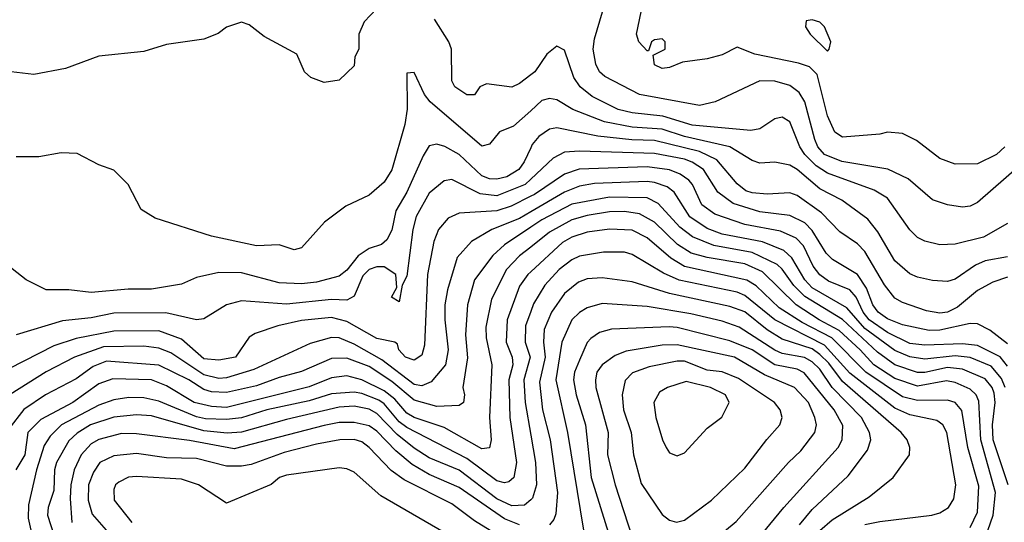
# Model space of a CAD drawing. Header units: inches. Extents: x 1793389 to 1900389, y 320802 to 470796.
# Tile 473 of 656: x 1848639 to 1851261, y 461371 to 462709. Entities that reach past the tile are written whole.
import ezdxf

# ---------------------------------------------------------------- set-up
doc = ezdxf.new("R2010")
doc.units = ezdxf.units.IN
doc.header["$MEASUREMENT"] = 0
doc.layers.add('B8446', color=7, linetype='Continuous')
doc.layers.add('B8456', color=7, linetype='Continuous')

msp = doc.modelspace()

# ---------------------------------------------------------------- linework, layer by layer
at = {"layer": 'B8446', "color": 2}
for points, elevation in [([(1849590, 462739), (1849556.9, 462703.1), (1849542, 462670), (1849542, 462630), (1849532, 462610), (1849530, 462586), (1849490, 462548), (1849450, 462542), (1849414.6, 462554.6), (1849398, 462570), (1849377.2, 462617.2), (1849290, 462664), (1849250, 462695.3), (1849230, 462702), (1849190, 462688.7), (1849167.7, 462672.3), (1849130, 462657.2), (1849030, 462642.7), (1848970, 462624.5), (1848850, 462611.8), (1848761.4, 462578.6), (1848676.8, 462563.2), (1848570, 462575.4)], 298), ([(1850000, 462561.9), (1849970, 462539.3), (1849950, 462529.2), (1849882, 462538), (1849864.7, 462530), (1849850, 462508.7), (1849830, 462508.7), (1849798, 462530), (1849790, 462546), (1849789, 462630), (1849782, 462650), (1849744, 462710)], 298), ([(1850000, 462466.2), (1849954.7, 462425.3), (1849917.3, 462410), (1849890, 462377.2), (1849870, 462372), (1849732, 462490), (1849717, 462510), (1849690, 462568), (1849670, 462566), (1849670.7, 462470.7), (1849664.9, 462430), (1849630, 462308.7), (1849610, 462276), (1849570, 462241.2), (1849507.9, 462212.1), (1849450.7, 462169.3), (1849390, 462101.2), (1849370, 462096), (1849330, 462109.3), (1849270, 462107), (1849150, 462132.7), (1849000.2, 462180.2), (1848963.1, 462203.1), (1848928, 462270), (1848890, 462308), (1848850, 462322), (1848792.5, 462352.5), (1848750, 462354), (1848690, 462344), (1848630, 462344)], 302), ([(1850000, 462367.4), (1849983.1, 462330), (1849968.5, 462310), (1849936.3, 462290), (1849910, 462283.9), (1849890, 462284.8), (1849870, 462292.8), (1849810, 462349.6), (1849771.1, 462371.1), (1849750, 462377), (1849730, 462372.7), (1849713.3, 462346.7), (1849670.3, 462250), (1849640.5, 462199.5), (1849630, 462148.7), (1849617.2, 462122.8), (1849602.8, 462110), (1849570, 462099.6), (1849540.2, 462079.8), (1849510, 462042), (1849490, 462025.6), (1849430, 462009.7), (1849390, 462005.4), (1849330, 462008.2), (1849230, 462035.1), (1849170, 462035.6), (1849110, 462022), (1849070, 462004.5), (1848990, 461991.5), (1848928.5, 461991.5), (1848830, 461982.9), (1848770, 461989.5), (1848709.5, 461989.5), (1848656.5, 462016.5), (1848590, 462068.7)], 306), ([(1850000, 462284), (1849984.9, 462270), (1849910, 462239.8), (1849865.3, 462245.3), (1849790, 462282.9), (1849770, 462279.5), (1849730, 462246.6), (1849695.4, 462184.6), (1849686, 462150), (1849670, 462026), (1849658, 462002), (1849650, 461958), (1849629.6, 461970), (1849644, 461996), (1849641.2, 462030), (1849610, 462051.2), (1849590, 462051), (1849570, 462043.5), (1849553.3, 462026.7), (1849530, 461972.3), (1849510, 461962), (1849470, 461963.9), (1849350, 461951), (1849230, 461960.7), (1849190.4, 461949.6), (1849130, 461912.7), (1849110.5, 461909.5), (1849028.5, 461928.5), (1848890, 461927.1), (1848830, 461915.1), (1848753.1, 461906.9), (1848630, 461869.6)], 310), ([(1850000, 462238.7), (1849948, 462212), (1849910, 462199.8), (1849810, 462193.6), (1849779.9, 462180.1), (1849754.9, 462150), (1849742, 462118), (1849725.2, 462030), (1849717.6, 461842.4), (1849710, 461815.3), (1849690, 461802.7), (1849666.6, 461810), (1849649.3, 461830), (1849645.2, 461845.2), (1849638, 461850), (1849590, 461859.7), (1849510, 461905.7), (1849470, 461916), (1849390, 461908.3), (1849326.5, 461893.5), (1849266.6, 461873.4), (1849250, 461864), (1849214, 461810), (1849170, 461802), (1849130, 461806.2), (1849070, 461858.3), (1849010, 461880.4), (1848890, 461879.8), (1848790, 461860.4), (1848730, 461840.4), (1848610, 461779.6)], 314), ([(1850000, 462196.9), (1849970, 462179.3), (1849896.3, 462150), (1849842, 462118), (1849804, 462076), (1849778.7, 461990), (1849771.7, 461950), (1849771.5, 461910), (1849780.2, 461830), (1849773.1, 461790), (1849735.3, 461744.7), (1849710, 461734.2), (1849690, 461737.8), (1849603.3, 461803.3), (1849530, 461845.3), (1849490, 461861.7), (1849470, 461862.6), (1849413.1, 461846.9), (1849262.9, 461777.1), (1849190, 461755.5), (1849170, 461753.6), (1849130, 461763.7), (1849041.5, 461821.5), (1849010, 461834.2), (1848970, 461839.3), (1848862.5, 461837.5), (1848784.9, 461810), (1848710, 461771.2), (1848590, 461696.2)], 318), ([(1850000, 462156.2), (1849930.2, 462109.8), (1849899.4, 462080.6), (1849850, 462016), (1849831.7, 461950), (1849826, 461870), (1849831.8, 461808.2), (1849819.1, 461730), (1849824, 461710), (1849821, 461690), (1849810, 461681.2), (1849750, 461678.7), (1849690, 461695.6), (1849630, 461745.8), (1849570, 461785.3), (1849510, 461807.6), (1849470, 461807.2), (1849390, 461772.1), (1849330, 461756.4), (1849270, 461734.2), (1849190, 461716.1), (1849150, 461718.4), (1849130, 461724.5), (1849089.6, 461750), (1849010, 461788.7), (1848870, 461799.3), (1848834.6, 461785.4), (1848790, 461752.8), (1848708, 461710), (1848650, 461671.3), (1848610, 461619.5)], 322), ([(1850000, 462103.4), (1849970, 462079.7), (1849936, 462044), (1849895.6, 461964.4), (1849880.2, 461890), (1849881.6, 461861.6), (1849896.5, 461790), (1849890.3, 461650), (1849894.4, 461590), (1849890, 461569.3), (1849870, 461566), (1849770, 461623.5), (1849690, 461649.8), (1849670, 461661.4), (1849638.1, 461698.1), (1849610, 461720.7), (1849550, 461749.8), (1849510, 461760.4), (1849470, 461755.1), (1849410, 461730.9), (1849190, 461676.5), (1849150, 461678.9), (1849103.7, 461690), (1849030, 461733.7), (1848990, 461749.8), (1848887.2, 461752.8), (1848850, 461738.9), (1848780.4, 461690), (1848695.3, 461644.7), (1848660.9, 461610), (1848652.9, 461550), (1848628.8, 461510)], 326), ([(1850000, 462037.2), (1849992.2, 462030), (1849970, 461999.3), (1849937.4, 461910), (1849934.3, 461850), (1849950.3, 461810), (1849952.6, 461790), (1849941.8, 461750), (1849944.4, 461650), (1849962.6, 461530), (1849954.9, 461490), (1849941.6, 461478.4), (1849930, 461475.6), (1849910, 461481.1), (1849830, 461540.3), (1849670, 461623.1), (1849650, 461638.4), (1849610, 461685.8), (1849595.5, 461695.5), (1849550, 461714), (1849530, 461716.8), (1849470, 461712.8), (1849410, 461694.2), (1849297.3, 461670), (1849230, 461648.9), (1849190, 461644), (1849133.9, 461646.1), (1849110, 461651.5), (1849010, 461693.3), (1848970, 461702.3), (1848930, 461702.6), (1848890, 461696.9), (1848850, 461682.7), (1848750.4, 461630), (1848720, 461600), (1848704.6, 461575.4), (1848683.6, 461510), (1848662.6, 461417.4), (1848661.6, 461381.6), (1848669, 461350)], 330), ([(1850000, 461932.3), (1849986.3, 461893.7), (1849985.5, 461850), (1849998.6, 461810), (1849982.2, 461750), (1849984.9, 461690), (1850000, 461602.9)], 334), ([(1850000, 461430.2), (1849983.8, 461416.2), (1849950, 461414.5), (1849910, 461432.9), (1849810, 461509.8), (1849730, 461542), (1849690, 461567.6), (1849644.6, 461604.6), (1849590, 461660.3), (1849570, 461671.8), (1849530, 461680.3), (1849490, 461676.8), (1849350, 461644.8), (1849230, 461610.8), (1849192, 461608), (1849130, 461613.8), (1848990, 461654), (1848950, 461656.4), (1848890, 461650.8), (1848828, 461630), (1848791.9, 461608.1), (1848770, 461587.6), (1848736.9, 461530), (1848731.6, 461510), (1848730, 461455.3), (1848714.9, 461410), (1848713.4, 461390), (1848732.3, 461332.3)], 334), ([(1849970, 461363.5), (1849930, 461379.8), (1849810, 461463.5), (1849730, 461497.6), (1849684.2, 461524.2), (1849640.7, 461560.7), (1849590, 461613.7), (1849570, 461627.2), (1849530, 461636.4), (1849490, 461636.1), (1849450, 461628.7), (1849210, 461566.2), (1849091.5, 461588.5), (1848950, 461606), (1848910, 461607.1), (1848850, 461591), (1848830, 461579.7), (1848802.6, 461550), (1848784, 461510), (1848775.5, 461470), (1848773.8, 461433.8), (1848778, 461370)], 338), ([(1849914.8, 461334.8), (1849850, 461374.7), (1849790, 461419.7), (1849663.3, 461483.3), (1849628.8, 461508.8), (1849569.6, 461570), (1849550, 461584.7), (1849530, 461591), (1849492, 461590), (1849430, 461578.5), (1849343.4, 461556.6), (1849255.5, 461524.5), (1849230, 461519.8), (1849190, 461519.8), (1849110, 461540.4), (1849030, 461542.3), (1848950, 461554), (1848890, 461548), (1848853, 461530), (1848835.6, 461504.4), (1848822.3, 461470), (1848822, 461430), (1848832.4, 461392.4), (1848888.3, 461328.3)], 342), ([(1849770, 461343.7), (1849601, 461441), (1849530, 461504), (1849510, 461513.2), (1849490, 461516), (1849350, 461496.2), (1849331.3, 461490), (1849308.5, 461471.5), (1849190, 461422), (1849115.3, 461470), (1849070, 461485.1), (1848950, 461493), (1848929, 461491), (1848902.9, 461477.1), (1848894, 461470), (1848890, 461458), (1848890.6, 461430), (1848938, 461370)], 346)]:
    msp.add_lwpolyline(points, dxfattribs=dict(at, elevation=elevation))
at = {"layer": 'B8456', "color": 2}
for points, elevation in [([(1851300.9, 462319.1), (1851190, 462222), (1851170, 462212), (1851150, 462209.5), (1851110, 462216), (1851070, 462229.3), (1851005.1, 462285.1), (1850951.1, 462311.1), (1850828.7, 462331.3), (1850782.4, 462350), (1850764.8, 462370), (1850756.4, 462390), (1850729.7, 462490), (1850714.6, 462514.6), (1850690, 462534), (1850650, 462545.4), (1850610, 462545.6), (1850491.3, 462490), (1850450, 462480.7), (1850289.8, 462509.8), (1850197.1, 462557.1), (1850182.9, 462570), (1850173.6, 462590), (1850166.3, 462630), (1850170, 462658), (1850191.6, 462730)], 294), ([(1851263, 462370), (1851240.7, 462350), (1851190, 462325.1), (1851130, 462324.5), (1851090, 462339.3), (1851027.2, 462387.2), (1850990, 462406), (1850950, 462409.3), (1850930, 462403.7), (1850830, 462396), (1850810, 462409.3), (1850790, 462453.2), (1850762.9, 462562.9), (1850742.9, 462582.9), (1850713.4, 462593.4), (1850596.6, 462616.6), (1850550, 462635.3), (1850510, 462615.1), (1850470, 462604.5), (1850404, 462596), (1850370, 462581.2), (1850350, 462579), (1850330, 462589), (1850326, 462614), (1850358, 462630), (1850358, 462650), (1850350, 462658), (1850330, 462655.3), (1850322, 462650), (1850314, 462626), (1850310, 462626), (1850288, 462650), (1850282, 462670), (1850294, 462730)], 290), ([(1851270, 462166), (1851206, 462130), (1851130, 462111.6), (1851089.6, 462109.6), (1851050, 462119.3), (1851030, 462129.3), (1851010, 462149.2), (1850950, 462234), (1850914.6, 462254.6), (1850790, 462299.8), (1850759.9, 462319.9), (1850729.7, 462350), (1850716.4, 462370), (1850690, 462437.2), (1850670, 462449.2), (1850650, 462445.2), (1850610, 462418), (1850586, 462414), (1850430, 462427.9), (1850351.6, 462451.6), (1850270, 462460.9), (1850233.2, 462470), (1850164.1, 462504.1), (1850131.6, 462530), (1850115.2, 462555.2), (1850090, 462628), (1850070, 462638), (1850042.8, 462617.2), (1850010.8, 462570), (1850000, 462561.9)], 298), ([(1851270, 462077.4), (1851210, 462066.6), (1851184.8, 462055.2), (1851130, 462018.4), (1851110, 462012), (1851070, 462014), (1851030, 462022.9), (1851010, 462032), (1850970, 462067), (1850924.4, 462144.4), (1850897.4, 462177.4), (1850828.4, 462228.4), (1850770, 462258.9), (1850710, 462309.7), (1850690, 462321.3), (1850650.5, 462329.5), (1850610, 462327), (1850590, 462334), (1850530.7, 462370.7), (1850410, 462397.5), (1850350, 462417.3), (1850270, 462422.3), (1850196.6, 462436.6), (1850112.7, 462470), (1850070, 462495.1), (1850050, 462498.7), (1850030, 462493.3), (1850000, 462466.2)], 302), ([(1851270, 462023.1), (1851230.8, 462010), (1851190, 461987.8), (1851136.5, 461943.5), (1851110, 461929.8), (1851090, 461927.1), (1851054.2, 461934.1), (1850990, 461955.6), (1850970, 461967.3), (1850942.6, 462002.6), (1850890, 462091.8), (1850870, 462111.8), (1850823.7, 462143.7), (1850774.2, 462194.2), (1850710, 462240.5), (1850690, 462248), (1850630, 462244), (1850590, 462247.4), (1850573.4, 462253.4), (1850550, 462271.8), (1850496.1, 462336.1), (1850450, 462358.2), (1850330, 462387.2), (1850269, 462389), (1850179.1, 462399.1), (1850070, 462421.3), (1850050, 462417.6), (1850022, 462398), (1850003.9, 462376.1), (1850000, 462367.4)], 306), ([(1851270, 461845.4), (1851222.3, 461882.3), (1851190, 461899.5), (1851170, 461899.7), (1851090, 461881.8), (1851061.2, 461881.2), (1850990, 461896), (1850950, 461912.4), (1850925.7, 461930), (1850911.1, 461950), (1850894.1, 461994.1), (1850870.7, 462030.7), (1850803.6, 462070), (1850787.3, 462087.3), (1850750, 462147.8), (1850730, 462168.2), (1850690, 462187.2), (1850610, 462197.6), (1850539, 462219), (1850498.7, 462250), (1850460.5, 462310), (1850430, 462329.8), (1850410, 462337.1), (1850330, 462352.4), (1850130, 462358.5), (1850090, 462355.8), (1850060.2, 462339.8), (1850000, 462284)], 310), ([(1851270, 461786.3), (1851250, 461810.9), (1851190, 461841.2), (1851150, 461846.2), (1851050, 461842.5), (1851010, 461846.3), (1850950, 461875.7), (1850901.6, 461910), (1850885.2, 461930), (1850866.4, 461970), (1850850, 461989.7), (1850792.8, 462012.8), (1850770, 462029.7), (1850752.5, 462052.5), (1850726.3, 462106.3), (1850707, 462127), (1850665.4, 462145.4), (1850570, 462163.1), (1850490, 462191.1), (1850455.9, 462215.9), (1850431.1, 462270), (1850421.2, 462281.2), (1850397.8, 462297.8), (1850370, 462308.7), (1850310, 462317.1), (1850129.2, 462310.8), (1850090, 462297.7), (1850010, 462243.8), (1850000, 462238.7)], 314), ([(1851263.9, 461730), (1851254, 461753.9), (1851226, 461786), (1851170, 461809.8), (1851130, 461813.6), (1851050, 461805), (1851010, 461811.6), (1850970, 461828), (1850890, 461886.8), (1850842, 461942), (1850750, 461995.3), (1850730, 462015.8), (1850695.2, 462075.2), (1850674.2, 462094.2), (1850617.3, 462117.3), (1850510, 462137.4), (1850470, 462153.1), (1850423.9, 462183.9), (1850382.4, 462250), (1850363.5, 462263.5), (1850330, 462275.3), (1850310, 462278.2), (1850170, 462272.8), (1850130, 462265.6), (1850090, 462249.8), (1850000, 462196.9)], 318), ([(1851271.4, 461470), (1851231.5, 461590), (1851229.8, 461630), (1851236.8, 461690), (1851234.2, 461714.2), (1851228.5, 461730), (1851210, 461752.3), (1851150, 461778.4), (1851110, 461782.6), (1851050, 461769.8), (1851030, 461769.8), (1850970, 461789.8), (1850923.7, 461823.7), (1850830, 461910.8), (1850730, 461971.8), (1850700.9, 462000.9), (1850670, 462044.7), (1850656.6, 462056.6), (1850590, 462089), (1850487.8, 462107.8), (1850430.6, 462130.6), (1850396.8, 462156.8), (1850339.4, 462219.4), (1850310, 462234.5), (1850210, 462236.5), (1850110, 462217.4), (1850030, 462176.1), (1850000, 462156.2)], 322), ([(1851210, 461328.7), (1851231.7, 461390), (1851237.8, 461450), (1851199, 461590), (1851193.4, 461693.4), (1851186.3, 461710), (1851170, 461725.1), (1851130, 461742.7), (1851107.3, 461747.2), (1851030, 461733.5), (1850970, 461753.5), (1850913.5, 461790), (1850877.8, 461830), (1850821.7, 461881.7), (1850768.3, 461910), (1850707.1, 461950), (1850617.3, 462037.3), (1850570, 462058.4), (1850470, 462075.5), (1850427.6, 462087.6), (1850390.6, 462110.6), (1850330, 462169.7), (1850290, 462192.1), (1850250, 462198.2), (1850210, 462196.8), (1850150, 462187.8), (1850110, 462176.1), (1850050, 462143.1), (1850000, 462103.4)], 326), ([(1851170, 461357.1), (1851190, 461398), (1851193.4, 461466.6), (1851164.2, 461570), (1851148.5, 461668.5), (1851130, 461689.6), (1851110, 461695.4), (1851030, 461694.6), (1850990, 461704.5), (1850892.9, 461770), (1850801.9, 461861.9), (1850723, 461903), (1850662, 461942), (1850600.6, 462000.6), (1850575.7, 462015.7), (1850410, 462051.9), (1850373.6, 462073.6), (1850310, 462128.2), (1850270, 462148.3), (1850210, 462151), (1850150, 462143.1), (1850110, 462129.7), (1850084.7, 462115.3), (1850000, 462037.2)], 330), ([(1850890, 461364.9), (1850930, 461373.1), (1851068, 461390), (1851090, 461396.3), (1851112.7, 461410), (1851127.2, 461432.8), (1851131.8, 461470), (1851107.8, 461610), (1851097.6, 461630), (1851081.7, 461641.7), (1851010, 461657.2), (1850970, 461674.2), (1850850, 461767.8), (1850782.2, 461842.2), (1850650, 461909.8), (1850570, 461974.5), (1850550, 461983.5), (1850395.4, 462015.4), (1850354.1, 462034.1), (1850270, 462083.6), (1850250, 462089.6), (1850194, 462090), (1850130, 462078.9), (1850110, 462069.7), (1850076, 462044), (1850037.6, 462002.4), (1850007.3, 461952.7), (1850000, 461932.3)], 334), ([(1850770, 461348.5), (1850802.9, 461377.1), (1850901.7, 461438.3), (1850965.2, 461490), (1851009.2, 461550), (1851009.3, 461570), (1851002.7, 461590), (1850987, 461610), (1850830, 461745.8), (1850793.9, 461793.9), (1850770, 461817.7), (1850750, 461832.6), (1850670, 461858.2), (1850630, 461883.1), (1850570, 461930.8), (1850530, 461945.3), (1850370, 461979.8), (1850270, 462011.3), (1850190, 462021.3), (1850150, 462018.7), (1850127.7, 462010), (1850090, 461979.5), (1850055.3, 461930), (1850036.3, 461883.7), (1850033.8, 461850), (1850038.2, 461810), (1850023.5, 461743.5), (1850031.5, 461670), (1850051.6, 461590), (1850071.7, 461450), (1850067, 461393), (1850062, 461378), (1850050, 461363.7)], 338), ([(1850715.7, 461364.3), (1850750, 461404.4), (1850845.9, 461494.1), (1850897.1, 461562.9), (1850905.6, 461590), (1850902.4, 461610), (1850881.1, 461650), (1850803.1, 461730), (1850770, 461778.5), (1850750, 461798), (1850729.2, 461809.2), (1850670, 461819.8), (1850650, 461828.8), (1850555.1, 461890), (1850510, 461906.4), (1850426.1, 461926.1), (1850310, 461945.4), (1850190, 461953.3), (1850150, 461941.6), (1850130, 461929.6), (1850110, 461909.4), (1850082.7, 461850), (1850066.9, 461750), (1850097.7, 461610), (1850140.3, 461350)], 342), ([(1850592, 461310), (1850674, 461410), (1850818.7, 461570), (1850829.7, 461590.3), (1850831.5, 461628.5), (1850808.3, 461670), (1850728.2, 461768.2), (1850710, 461778), (1850650, 461789.8), (1850590, 461829.8), (1850530, 461853.8), (1850390.3, 461889.7), (1850369.1, 461890.9), (1850214.9, 461885.1), (1850183.6, 461876.4), (1850159.9, 461860.1), (1850150, 461849.2), (1850130, 461802.7), (1850116.9, 461770), (1850114.3, 461750), (1850120.9, 461710), (1850146.3, 461630), (1850161.5, 461490), (1850248.4, 461210)], 346), ([(1850490, 461325.5), (1850547, 461373), (1850687, 461530), (1850719.5, 461560.5), (1850757, 461610), (1850760.7, 461630), (1850756.9, 461650), (1850739.7, 461690), (1850702.9, 461730), (1850623.1, 461763.1), (1850542.7, 461810), (1850390, 461843.1), (1850350, 461842.3), (1850254.1, 461825.9), (1850225.4, 461814.6), (1850190.5, 461790), (1850175.8, 461770), (1850172.2, 461750), (1850173.7, 461730), (1850206, 461610), (1850204.6, 461550), (1850224.6, 461470), (1850270, 461330.8)], 350), ([(1850000, 461602.9), (1850012.6, 461530), (1850015.6, 461470), (1850005.2, 461434.8), (1850000, 461430.2)], 334)]:
    msp.add_lwpolyline(points, dxfattribs=dict(at, elevation=elevation))
for points, elevation in [([(1850750, 462708), (1850734, 462706), (1850732, 462690), (1850744.7, 462670), (1850790, 462624.7), (1850795.3, 462630), (1850799, 462650), (1850782, 462690), (1850770, 462702)], 290), ([(1850410, 461799.8), (1850390, 461799.8), (1850315.3, 461784.7), (1850271.5, 461768.5), (1850251.8, 461748.2), (1850243.7, 461710), (1850247, 461670), (1850267.2, 461610), (1850274, 461550), (1850294.2, 461474.2), (1850350, 461391), (1850370, 461376), (1850388.7, 461371.3), (1850410, 461376), (1850481.2, 461430), (1850570, 461514.8), (1850628.5, 461591.5), (1850663.7, 461630), (1850669.4, 461650), (1850664.5, 461670), (1850649.5, 461690), (1850553.1, 461753.1), (1850510, 461770.9), (1850470, 461775.6)], 354), ([(1850414.4, 461745.6), (1850364.7, 461730), (1850342.8, 461717.2), (1850328, 461690), (1850333.4, 461650), (1850350.7, 461590), (1850360.7, 461570), (1850370, 461556), (1850390, 461547.3), (1850410, 461556), (1850470, 461621), (1850509.3, 461650.7), (1850528.7, 461690), (1850519, 461710), (1850479, 461730)], 358)]:
    msp.add_lwpolyline(points, close=True, dxfattribs=dict(at, elevation=elevation))

doc.saveas('drawing.dxf')
